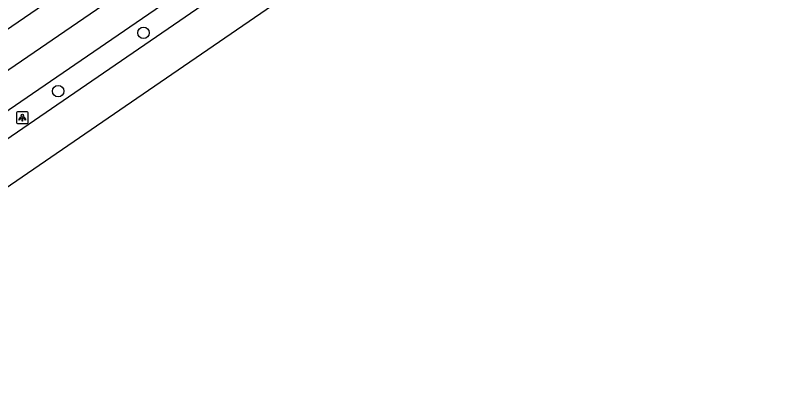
# Model space of a CAD drawing. Extents: x 157466 to 158888, y 383063 to 384677.
# Drawn here: x 158218.8 to 158285.3, y 383365.4 to 383396.8 of the extents above; entities that cross this region are included whole.
import ezdxf

# ---------------------------------------------------------------- set-up
doc = ezdxf.new("R2010")
doc.units = 0
for name, color, linetype in [('IMGEO_Boom', 7, 'Continuous'), ('IMGEO_Lichtpunt', 7, 'Continuous'), ('IMGEO_OVBaan_gesloten', 7, 'Continuous'), ('IMGEO_Rijbaan_regionaal_gesloten', 7, 'Continuous')]:
    doc.layers.add(name, color=color, linetype=linetype)

msp = doc.modelspace()

# ---------------------------------------------------------------- linework, layer by layer
at = {"layer": 'IMGEO_Boom'}
for centre in [(158229.828, 383395.36), (158222.498, 383390.361)]:
    msp.add_circle(centre, 0.489, dxfattribs=at)
at = {"layer": 'IMGEO_Lichtpunt'}
for p, q in [((158218.928, 383388.498), (158218.928, 383387.691)), ((158218.928, 383388.498), (158218.928, 383387.691)), ((158219.83, 383388.593), (158219.022, 383388.593)), ((158219.83, 383388.593), (158219.022, 383388.593)), ((158219.924, 383387.691), (158219.924, 383388.498)), ((158219.924, 383387.691), (158219.924, 383388.498)), ((158219.022, 383387.597), (158219.83, 383387.597)), ((158219.022, 383387.597), (158219.83, 383387.597))]:
    msp.add_line(p, q, dxfattribs=at)
for points in [[(158219.302, 383388.162), (158219.341, 383388.134), (158219.153, 383387.872), (158219.115, 383387.899), (158219.302, 383388.162)], [(158219.404, 383388.114), (158219.451, 383388.114), (158219.451, 383387.792), (158219.404, 383387.792), (158219.404, 383388.114)], [(158219.514, 383388.134), (158219.552, 383388.161), (158219.739, 383387.899), (158219.7, 383387.871), (158219.514, 383388.134)]]:
    msp.add_lwpolyline(points, dxfattribs=at)
msp.add_circle((158219.427, 383388.296), 0.0994, dxfattribs=at)
for centre, start, end in [((158219.022, 383388.498), 90, 180), ((158219.022, 383388.498), 90, 180), ((158219.83, 383388.498), 0, 90), ((158219.83, 383388.498), 0, 90), ((158219.022, 383387.691), 180, 270), ((158219.022, 383387.691), 180, 270), ((158219.83, 383387.691), 270, 0), ((158219.83, 383387.691), 270, 360)]:
    msp.add_arc(centre, 0.0946, start, end, dxfattribs=at)
at = {"layer": 'IMGEO_OVBaan_gesloten'}
for points in [[(158337.159, 383463.965), (158306.253, 383442.35), (158269.724, 383417.452), (158230.256, 383390.412), (158196.708, 383367.445), (158164.294, 383345.275), (158134.65, 383324.869), (158121.592, 383315.968), (158104.891, 383304.477)], [(158116.355, 383316.875), (158118.236, 383318.161), (158122.571, 383321.116), (158122.69, 383320.962), (158147.648, 383338.001), (158221.925, 383388.892), (158288.761, 383434.651), (158292.434, 383437.186), (158297.742, 383440.818), (158298.869, 383441.589)]]:
    msp.add_lwpolyline(points, dxfattribs=at)
at = {"layer": 'IMGEO_Rijbaan_regionaal_gesloten'}
for points in [[(158315.614, 383461.749), (158309.25, 383456.441), (158305.952, 383453.691), (158302.887, 383451.135), (158299.822, 383448.579), (158296.614, 383446.129), (158293.529, 383443.859), (158290.228, 383441.498), (158287.1, 383439.3), (158283.702, 383436.961), (158280.398, 383434.686), (158276.994, 383432.342), (158273.826, 383430.212), (158270.426, 383427.924), (158267.19, 383425.638), (158257.282, 383418.872), (158240.844, 383407.647), (158217.716, 383391.811)], [(158097.631, 383314.81), (158104.807, 383319.769), (158115.926, 383327.372), (158122.206, 383331.037), (158124.828, 383332.496), (158130.229, 383335.664), (158132.829, 383337.348), (158135.426, 383339.03), (158135.445, 383339.043), (158145.556, 383345.975), (158161.638, 383357.025), (158178.512, 383368.554), (158196.488, 383380.88), (158218.524, 383395.939), (158231.113, 383404.563), (158248.84, 383416.701), (158278.53, 383437.014), (158282.685, 383439.867), (158290.446, 383445.197), (158291.741, 383446.132), (158293.116, 383447.183)], [(158114.538, 383319.21), (158121.696, 383323.264), (158130.63, 383328.78), (158131.044, 383329.063), (158147.587, 383340.38), (158220.288, 383390.177), (158253.351, 383412.794), (158292.199, 383439.39), (158297.72, 383443.271)]]:
    msp.add_lwpolyline(points, dxfattribs=at)

doc.saveas('drawing.dxf')
